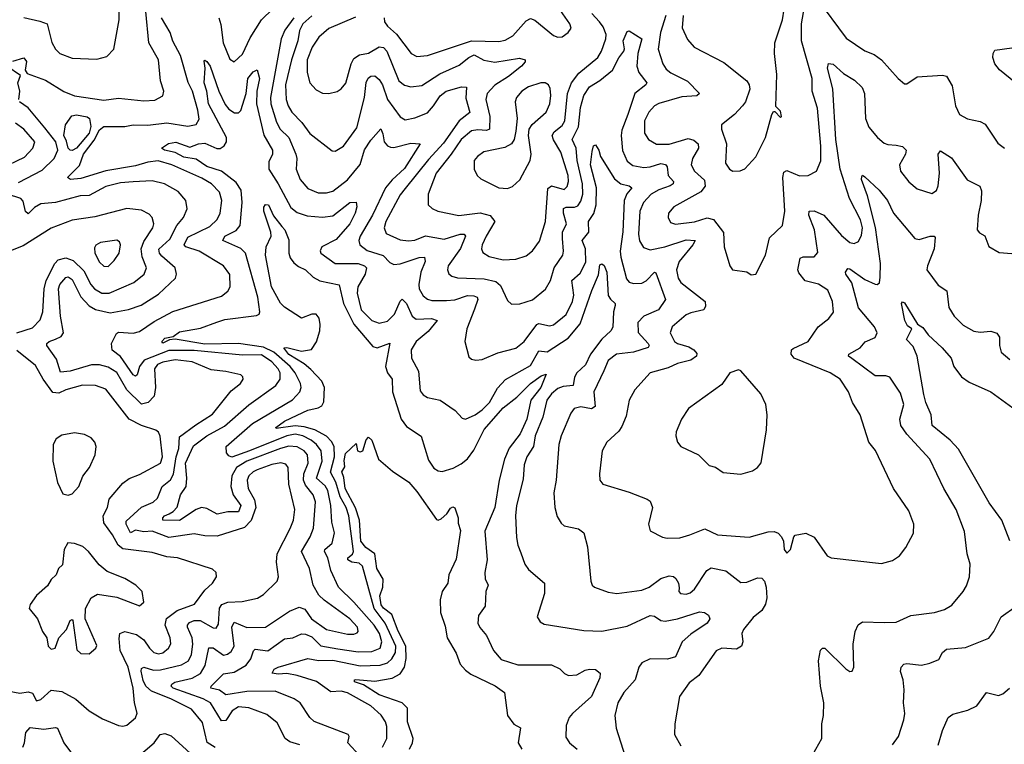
# Model space of a CAD drawing. Extents: x 1443846 to 1577407, y 839182 to 927291.
# Tile 408 of 535: x 1546045 to 1550729, y 895248 to 898695. Entities that reach past the tile are written whole.
import ezdxf

# ---------------------------------------------------------------- set-up
doc = ezdxf.new("R2010")
doc.units = 0

msp = doc.modelspace()

# ---------------------------------------------------------------- linework, layer by layer
at = {"layer": '0CON20XD'}
for points in [[(1546992.2, 898705), (1547002.2, 898672.2), (1547013.1, 898585), (1547045, 898507.5), (1547065, 898495.6), (1547105, 898532.1), (1547140.8, 898609.2), (1547195.8, 898695), (1547305, 898803.3)], [(1549118.4, 898715), (1549093.7, 898635), (1549083.1, 898555), (1549105.4, 898485), (1549120.3, 898460.3), (1549142.9, 898442.9), (1549222.4, 898402.4), (1549278.6, 898345), (1549266.9, 898333.1), (1549195, 898328.7), (1549085, 898296.2), (1549065.5, 898285), (1549037.8, 898255), (1549017.5, 898215), (1549017.1, 898155), (1549036.7, 898125), (1549075, 898104), (1549135, 898103.8), (1549225, 898130.2), (1549252.3, 898122.3), (1549273.1, 898105), (1549274.6, 898085), (1549245.9, 898035), (1549239.1, 898005), (1549254.7, 897975), (1549302.1, 897932.1), (1549305.8, 897904.2), (1549285, 897877.2), (1549156.9, 897805), (1549131.1, 897775), (1549129.4, 897755), (1549141.2, 897731.2), (1549165, 897722.3), (1549255, 897733), (1549315, 897753.2), (1549345.6, 897745.6), (1549393.2, 897683.2), (1549396.7, 897615), (1549423.8, 897523.8), (1549435.6, 897505.6), (1549505, 897496.7), (1549525, 897481.2), (1549546.7, 897485), (1549592.5, 897575), (1549612.4, 897657.6), (1549674.4, 897715.6), (1549685.4, 897784.6), (1549675.2, 897945), (1549680.1, 897969.9), (1549695, 897978.1), (1549755, 897953.2), (1549796.3, 897953.7), (1549835, 897974.2), (1549856.3, 898023.6), (1549855.8, 898094.2), (1549839.8, 898275), (1549815.2, 898355), (1549814.7, 898415), (1549763.6, 898595), (1549764.4, 898675.6), (1549785.5, 898794.5)], [(1549835, 898799.2), (1549977.1, 898607.1), (1550065, 898547.5), (1550109.4, 898530.6)], [(1546011.6, 898498.4), (1546065, 898514.6), (1546076.5, 898496.5), (1546071.2, 898455), (1546079.8, 898439.8), (1546168.1, 898408.1), (1546255, 898353.1), (1546305, 898333.8), (1546445, 898313.2), (1546515, 898321.5), (1546635, 898309.5), (1546687.4, 898312.6), (1546725, 898332.5), (1546730.4, 898355), (1546715.4, 898405), (1546704.7, 898504.7), (1546658.8, 898585), (1546645.3, 898735)], [(1546065, 898705.4), (1546141.3, 898688.7), (1546175.6, 898675), (1546196.9, 898586.9), (1546214.4, 898555), (1546235, 898534.4), (1546295, 898512.5), (1546412.4, 898507.6), (1546459.3, 898520.7), (1546492.9, 898555), (1546518.2, 898695), (1546517.8, 898755)], [(1547779.4, 898705), (1547780.6, 898685), (1547794.7, 898664.7), (1547836.9, 898626.9), (1547906.9, 898535), (1547935, 898521.1), (1547985, 898524.7), (1548194.8, 898595.2), (1548325, 898592.5), (1548355, 898598.2), (1548390.7, 898619.3), (1548455, 898690.4), (1548475, 898700.9), (1548495, 898692.7), (1548585, 898620.8), (1548605, 898612), (1548625, 898613.8), (1548655, 898633.8), (1548669.2, 898655), (1548661.9, 898675), (1548607.3, 898755)], [(1549200.6, 898715), (1549196.7, 898656.7), (1549221.3, 898601.3), (1549254.4, 898565), (1549395, 898492.5), (1549504.5, 898404.5), (1549515.7, 898385), (1549518.1, 898365), (1549498, 898305), (1549483.8, 898286.2), (1549445, 898244.3), (1549384.3, 898195), (1549384.4, 898175), (1549407.3, 898105), (1549403.4, 898013.4), (1549422.5, 897985), (1549437.5, 897975), (1549473, 897977), (1549495, 897986), (1549547.7, 898042.3), (1549592.5, 898135), (1549622.5, 898245), (1549631.7, 898258.3), (1549638.3, 898258.3), (1549665, 898230), (1549670, 898235), (1549665, 898260), (1549642.5, 898282.5), (1549646.9, 898435), (1549635.5, 898535), (1549638.2, 898585), (1549673.2, 898695), (1549682, 898745)], [(1547377.1, 895245), (1547330.3, 895260.3), (1547308.1, 895275), (1547269.9, 895349.9), (1547220.2, 895390.2), (1547135, 895421.6), (1547085, 895426.2), (1547055, 895407.2), (1547025, 895361.9), (1547005, 895359.6), (1546952.2, 895445), (1546916.9, 895465), (1546774.6, 895515), (1546765.5, 895525), (1546768.9, 895535), (1546783.1, 895543.1), (1546865, 895562.6), (1546904.8, 895585.2), (1546927.1, 895622.9), (1546945, 895706.9), (1546965, 895707.9), (1547015, 895671.6), (1547033.7, 895676.3), (1547050.3, 895689.7), (1547065.7, 895715), (1547054, 895805), (1547065, 895830), (1547125, 895803.9), (1547215, 895805.9), (1547328.1, 895881.9), (1547375, 895900.6), (1547400.6, 895890.6), (1547433.8, 895845), (1547505, 895794.2), (1547605, 895772.7), (1547635, 895772.4), (1547650.9, 895779.1), (1547655.5, 895785), (1547651.5, 895805), (1547615, 895845.8), (1547493.4, 895933.4), (1547468.3, 895958.3), (1547441.6, 896005), (1547423.6, 896085), (1547386, 896165), (1547426.8, 896235), (1547443.3, 896276.7), (1547451.8, 896401.8), (1547441.4, 896435), (1547405, 896480.8), (1547395.2, 896505), (1547396.7, 896535), (1547416.6, 896585), (1547414.8, 896625), (1547398.6, 896645), (1547365, 896664.1), (1547325, 896666.6), (1547285, 896655.9), (1547125, 896595.6), (1547075.6, 896565), (1547054.5, 896525), (1547049, 896475), (1547059.8, 896435), (1547096.1, 896385), (1547085, 896353.6), (1547035, 896353.8), (1546985, 896343.5), (1546935, 896370.6), (1546910, 896375), (1546885, 896365.6), (1546805, 896312.6), (1546725.8, 896315), (1546725.3, 896325), (1546734.2, 896335), (1546755.2, 896344.8), (1546774.9, 896355.1), (1546793.3, 896376.7), (1546809.3, 896435), (1546836.3, 896475), (1546840.4, 896515), (1546833.2, 896585), (1546871.5, 896668.5), (1546935, 896715.7), (1547018.9, 896761.1), (1547135, 896862.9), (1547263.6, 896955), (1547283.4, 896985), (1547284.3, 897015), (1547275.2, 897035), (1547245, 897068.3), (1547195, 897100.4), (1547105, 897099.5), (1546875, 897120.9), (1546755, 897120.9), (1546636.9, 897075), (1546614, 897046), (1546603.7, 897006.3), (1546595, 897000), (1546585, 897005.5), (1546525, 897093.2), (1546484, 897124), (1546481, 897155), (1546505, 897203.1), (1546515, 897209.6), (1546585, 897204.8), (1546615, 897212.6), (1546685, 897259.7), (1546773.1, 897306.9), (1547005, 897380.9), (1547035, 897404.4), (1547046, 897424), (1547043.9, 897483.9), (1547014.4, 897525), (1546898.2, 897595), (1546835.3, 897615.3), (1546827.7, 897625), (1546845, 897661.4), (1546948.6, 897711.4), (1546983.8, 897745), (1546998.2, 897775), (1547006.5, 897835), (1546994.8, 897874.8), (1546957.7, 897915), (1546911, 897941), (1546768.5, 898005), (1546703.3, 898023.3), (1546655, 898018.4), (1546595, 898000.3), (1546455, 897976.1), (1546335, 897940), (1546285.8, 897935.8), (1546271.4, 897945), (1546329, 898001), (1546348.5, 898055), (1546398.4, 898121.6), (1546425, 898172.2), (1546445, 898187.4), (1546545, 898187.2), (1546585, 898194.7), (1546653.7, 898193.7), (1546745, 898204.8), (1546845, 898188.8), (1546885, 898197.1), (1546898.1, 898221.9), (1546891.6, 898265), (1546866.7, 898355), (1546846.6, 898396.6), (1546809.5, 898525), (1546772.6, 898592.6), (1546761.4, 898635), (1546719.4, 898705)], [(1547349.6, 898705), (1547306.4, 898645), (1547288.8, 898605), (1547237.5, 898325), (1547239.3, 898295), (1547267.3, 898207.3), (1547284.6, 898174.6), (1547325.1, 898135.1), (1547358.7, 898055), (1547363.3, 898035), (1547360, 897985), (1547379.5, 897935), (1547415, 897892.5), (1547465, 897871.1), (1547505, 897871.3), (1547535, 897879.2), (1547605, 897934.1), (1547665, 898006.4), (1547685, 898075.6), (1547715, 898122.5), (1547763.7, 898176.3), (1547772.8, 898152.8), (1547778.9, 898115), (1547795, 898095.4), (1547808.8, 898088.8), (1547825, 898087.8), (1547905, 898107.8), (1547950, 898105), (1547875, 897987.6), (1547816.8, 897933.2), (1547785.6, 897895), (1547724, 897765), (1547663.9, 897665), (1547658.9, 897645), (1547663.4, 897625), (1547697.2, 897597.2), (1547774.2, 897574.2), (1547805, 897540.4), (1547825, 897530.9), (1547855, 897533.8), (1547945, 897564.8), (1547970, 897565), (1547974.1, 897545), (1547953.5, 897495), (1547943, 897435), (1547945.8, 897415), (1547965, 897381.2), (1547985, 897366), (1548005, 897360), (1548075, 897358.8), (1548115, 897363.5), (1548175, 897382.7), (1548205, 897382.4), (1548221.1, 897375), (1548223.8, 897365), (1548208.7, 897318.7), (1548171.5, 897225), (1548161.9, 897165), (1548182.2, 897092.2), (1548195, 897080.8), (1548215.7, 897075.7), (1548245, 897078.9), (1548319.3, 897110.7), (1548405, 897132.7), (1548445, 897164.6), (1548505, 897245.7), (1548515, 897250), (1548565, 897239.7), (1548585, 897243.4), (1548645, 897292.9), (1548674.2, 897355), (1548681.9, 897385), (1548670.9, 897455), (1548711.2, 897488.8), (1548737.6, 897542.4), (1548737, 897605), (1548720.3, 897645), (1548752.6, 897685), (1548751.5, 897735), (1548775.9, 897774.1), (1548786.7, 897815), (1548788.4, 897895), (1548760.5, 898005), (1548768.6, 898068.6), (1548775, 898096), (1548785, 898100), (1548800, 898075), (1548808, 898045), (1548875, 897938.7), (1548904.8, 897914.8), (1548944.6, 897904.6), (1548957.8, 897895), (1548933.2, 897866.8), (1548921.2, 897835), (1548914.2, 897685.8), (1548902.2, 897595), (1548904.8, 897565), (1548931.9, 897461.9), (1548945, 897447.5), (1548965, 897440), (1549005, 897442.2), (1549025, 897453.1), (1549065, 897494.4), (1549071.5, 897491.5), (1549117.1, 897365), (1549084.8, 897315.2), (1549014.9, 897285.1), (1548986.4, 897255), (1548987.8, 897207.8), (1549034.5, 897155), (1549038.9, 897145), (1549034.6, 897135.4), (1548965, 897114), (1548884.3, 897105), (1548845.3, 897074.7), (1548823.2, 897025), (1548777.1, 896925), (1548782.5, 896855), (1548765.7, 896844.3), (1548715, 896853.5), (1548682.9, 896845), (1548666.5, 896823.5), (1548620.8, 896715), (1548610, 896675), (1548596.5, 896505), (1548585.4, 896444.6), (1548590.9, 896375), (1548602.6, 896332.6), (1548620.2, 896300.2), (1548635, 896287.1), (1548703.2, 896273.2), (1548728.6, 896255), (1548747, 896187), (1548761.4, 896025), (1548768, 896005), (1548780, 895995), (1548845, 895972.5), (1548885, 895966.4), (1549005, 895981.8), (1549040, 895995), (1549095, 896037.1), (1549135, 896049.6), (1549155, 896046.2), (1549166.8, 896036.8), (1549179.6, 896015), (1549182.6, 895992.6), (1549180.5, 895975), (1549188.8, 895965), (1549215, 895962.2), (1549235, 895969.2), (1549255, 895986.7), (1549313.8, 896075), (1549335, 896088.2), (1549405, 896072.7), (1549475, 896017.9), (1549505, 896018.9), (1549555, 896040.5), (1549575, 896037.8), (1549588.5, 896025), (1549596.4, 895996.4), (1549598.9, 895945), (1549592.8, 895915), (1549575.5, 895885), (1549535, 895851.2), (1549488.9, 895795), (1549481.1, 895775), (1549485.4, 895735), (1549478.2, 895715), (1549455, 895701.5), (1549384.7, 895705.3), (1549357.6, 895692.4), (1549275.6, 895575), (1549229.3, 895540.7), (1549184.3, 895475), (1549161.4, 895345), (1549160.8, 895295), (1549190.9, 895240.9)], [(1547435, 898713.7), (1547392.4, 898675), (1547376, 898644), (1547367.7, 898595), (1547338.4, 898505), (1547309.5, 898385), (1547312.9, 898315), (1547322.6, 898285), (1547339.6, 898255), (1547386.6, 898206.6), (1547425, 898154.6), (1547530.9, 898070.9), (1547545, 898070), (1547585, 898094.5), (1547648.3, 898181.7), (1547685.2, 898324.8), (1547693.8, 898396.2), (1547702.5, 898417.5), (1547715, 898427.3), (1547735, 898428.5), (1547755, 898410.9), (1547770.5, 898385), (1547794.3, 898315), (1547855, 898233.3), (1547879.5, 898219.5), (1547925, 898227.8), (1547985, 898252.7), (1548014.2, 898285), (1548045, 898332.9), (1548074.4, 898355), (1548146.4, 898376.4), (1548170, 898375), (1548167.5, 898322.5), (1548186.1, 898253.9), (1548136.2, 898213.8), (1548061.5, 898108.5), (1547989, 898031), (1547878.2, 897891.8), (1547855, 897861.8), (1547786.1, 897735), (1547778.4, 897705), (1547788.1, 897678.1), (1547855, 897648.9), (1547895, 897642.8), (1547925, 897647.2), (1547975, 897666.4), (1548065, 897652), (1548140, 897675), (1548159.2, 897675), (1548165.4, 897665), (1548142.4, 897607.6), (1548083.8, 897525), (1548080.9, 897505), (1548086.2, 897486.2), (1548100, 897475), (1548128.1, 897468.1), (1548255, 897463), (1548310.3, 897450.3), (1548331.6, 897431.6), (1548365, 897358.8), (1548385, 897342.5), (1548425, 897344.4), (1548485, 897363.3), (1548546, 897414), (1548570.8, 897455), (1548587.4, 897515), (1548628.5, 897575), (1548632.7, 897595), (1548627.4, 897655)], [(1547642.6, 898707.4), (1547516.2, 898653.8), (1547468.2, 898611.8), (1547435.7, 898565), (1547412.4, 898505), (1547412.5, 898445), (1547424.6, 898394.6), (1547455, 898362), (1547485, 898346), (1547515, 898344), (1547555, 898354.2), (1547575, 898365.8), (1547596.1, 898393.9), (1547621.2, 898485), (1547635, 898511.2), (1547661.6, 898528.4), (1547705, 898535.8), (1547755, 898566.2), (1547775, 898563.2), (1547791.5, 898545), (1547848.2, 898405), (1547875, 898383.8), (1547905, 898375.4), (1547957.7, 898382.3), (1548042.9, 898437.1), (1548135, 898479.5), (1548181.8, 898515), (1548207.7, 898527.7), (1548252.6, 898502.6), (1548305, 898493.4), (1548422.7, 898512.7), (1548449.4, 898505), (1548449.5, 898495), (1548432.9, 898475), (1548371.1, 898425), (1548306, 898384), (1548268.3, 898345), (1548262.7, 898315), (1548281.1, 898235), (1548279.3, 898175), (1548265, 898168.7), (1548225, 898172.2), (1548195, 898166.6), (1548145, 898125.7), (1548098, 898055), (1548026.5, 897965), (1547987.9, 897865), (1547988.6, 897815), (1548007, 897797), (1548034, 897784), (1548134.2, 897764.2), (1548235, 897776.7), (1548283.4, 897763.4), (1548304.7, 897735), (1548264.5, 897665.5), (1548245.3, 897625), (1548242.5, 897605), (1548248.2, 897588.2), (1548278.9, 897568.9), (1548345, 897553.3), (1548405, 897556.1), (1548455, 897572.7), (1548485, 897595.5), (1548517.9, 897642.1), (1548546, 897735), (1548557.6, 897892.4), (1548575, 897904.3), (1548635, 897888.2), (1548648.7, 897901.3), (1548656.5, 897925), (1548654.4, 897955), (1548620, 898065), (1548584.3, 898124.3), (1548578.7, 898145), (1548588, 898162), (1548625, 898191.8), (1548638.1, 898215), (1548650.7, 898345), (1548670.8, 898395), (1548705, 898440.6), (1548794.8, 898515.2), (1548812.9, 898545), (1548833.4, 898605), (1548834.3, 898625), (1548821.3, 898661.3), (1548804, 898686), (1548767.1, 898725)], [(1548627.4, 897655), (1548627.1, 897685), (1548646.9, 897725), (1548631.7, 897775), (1548632.8, 897797.2), (1548645, 897803.1), (1548685, 897803.1), (1548699.7, 897810.3), (1548715, 897832.5), (1548723.8, 897865), (1548722.2, 897915), (1548697, 898025), (1548692.8, 898085), (1548673.8, 898125), (1548703.1, 898185), (1548713, 898277), (1548728.3, 898335), (1548755, 898376), (1548805, 898405.9), (1548865.3, 898455), (1548895, 898513.5), (1548919.2, 898545), (1548923, 898557), (1548916.1, 898595), (1548935, 898639.2), (1548945, 898642), (1549004.4, 898604.4), (1548985.9, 898535), (1548981.5, 898475), (1548990.9, 898445), (1549027.8, 898395), (1549024.4, 898385), (1548970.7, 898345), (1548937.8, 898245), (1548910.3, 898169.7), (1548907, 898145), (1548912.5, 898072.5), (1548935, 898022.7), (1548962.5, 898002.5), (1549015, 897993), (1549045, 897995.2), (1549095, 898011), (1549117.1, 898007.1), (1549125.9, 897995.9), (1549130.8, 897955), (1549155.5, 897925), (1549153.8, 897915), (1549139.5, 897905), (1549085, 897886.5), (1549048.7, 897865), (1549012.6, 897825), (1548994.8, 897785), (1548989, 897675), (1548993.2, 897643.2), (1549012, 897612), (1549045, 897600.3), (1549114.4, 897615), (1549215, 897648.5), (1549257.8, 897645), (1549248, 897625), (1549182.2, 897545), (1549169.7, 897505), (1549177.3, 897465), (1549189.6, 897445), (1549305.5, 897355), (1549308.1, 897331.9), (1549300, 897315), (1549238.6, 897301.4), (1549215, 897291.8), (1549148.5, 897235), (1549139.1, 897205), (1549160.8, 897165), (1549175, 897154.3), (1549228.5, 897138.5), (1549252.5, 897125), (1549266.9, 897106.9), (1549265.5, 897095), (1549238.6, 897075), (1549175, 897060), (1549130.8, 897039.1), (1549044.7, 897015.3), (1548971.9, 896935), (1548944.5, 896885), (1548930.2, 896809.8), (1548910.2, 896759.8), (1548895, 896738.1), (1548837.5, 896685), (1548815.7, 896645), (1548802.9, 896535), (1548804.2, 896505), (1548818.8, 896485), (1548945, 896447.3), (1549030, 896415), (1549044.4, 896404.4), (1549055.7, 896375), (1549035.8, 896295), (1549045, 896264), (1549103.2, 896233.2), (1549125, 896228.6), (1549185, 896230), (1549233.8, 896245), (1549305, 896272.9), (1549365, 896244.5), (1549515, 896233.1), (1549605, 896258.6), (1549635, 896260.8), (1549653, 896253), (1549670, 896235), (1549678.8, 896215), (1549682.5, 896175), (1549695, 896157.5), (1549712, 896175), (1549727.5, 896235), (1549735, 896242.5), (1549785, 896252.5), (1549825, 896233.3), (1549886.7, 896145), (1549905, 896136), (1550145, 896108.6), (1550197.8, 896122.2), (1550231.2, 896145), (1550261.2, 896185), (1550297, 896253), (1550298.1, 896295), (1550275, 896358.8), (1550202.5, 896465), (1550116, 896646), (1550084.5, 896685), (1550044, 896815), (1550007.5, 896875), (1549988.1, 896925), (1549948.1, 896985), (1549900.8, 897015), (1549729.2, 897085), (1549715.6, 897105), (1549717.1, 897125), (1549725, 897131.1), (1549795.8, 897165), (1549842.9, 897235), (1549895, 897274.2), (1549916.2, 897303.8), (1549912.2, 897355), (1549889, 897409), (1549845, 897437.1), (1549782.6, 897452.6), (1549751.2, 897491.2), (1549747.5, 897505), (1549758.3, 897561.7), (1549772.9, 897567.1), (1549825, 897566.7), (1549842.1, 897587.9), (1549825.8, 897695), (1549799.2, 897765), (1549800.8, 897785), (1549825, 897786.2), (1549870, 897765), (1549955, 897668), (1549995, 897634.7), (1550015, 897630.8), (1550035, 897640.6), (1550049.6, 897670.4), (1550055.2, 897704.8), (1550045, 897742.7), (1549992.1, 897845), (1549947.6, 897985), (1549927, 898125), (1549914.1, 898365.9), (1549888.2, 898465), (1549893.6, 898486.4), (1549915, 898484.6), (1549965, 898439.5), (1550017.3, 898407.3), (1550052.9, 898372.9), (1550063.8, 898345), (1550069.4, 898225), (1550084.8, 898184.8), (1550126.7, 898135), (1550158.2, 898108.2), (1550175, 898101.1), (1550215, 898098), (1550245, 898092.5), (1550261.9, 898075), (1550258.5, 898055), (1550230.9, 898005), (1550235.6, 897975), (1550275, 897924.3), (1550315, 897890), (1550385, 897869.2), (1550406.8, 897883.2), (1550414.7, 897905.3), (1550420.8, 897965), (1550414.5, 898055.5), (1550425, 898072), (1550477.6, 898037.6), (1550553, 897933), (1550613.3, 897903.3), (1550620.8, 897880.8), (1550619.7, 897835), (1550605.5, 897765), (1550600.6, 897695), (1550610.9, 897680.9), (1550637.2, 897667.2), (1550656.4, 897616.4), (1550705, 897588.1), (1550765, 897583.3)], [(1550825, 898359.5), (1550706.2, 898456.2), (1550684.8, 898484.8), (1550675.3, 898515.3), (1550676.2, 898535), (1550685, 898550), (1550765, 898561.2)], [(1546983, 897257), (1547021.1, 897268.9), (1547171.1, 897288.9), (1547184.2, 897295), (1547187.8, 897305), (1547177.4, 897375), (1547118.8, 897585), (1547096.9, 897606.9), (1547011.4, 897645), (1547020.5, 897665), (1547075, 897691.9), (1547093.7, 897716.3), (1547102.8, 897825), (1547098.3, 897885), (1547075, 897921.6), (1547005, 897974.8), (1546935, 897997.3), (1546885, 898031.2), (1546825, 898041.1), (1546785, 898063.5), (1546733.8, 898075), (1546719.2, 898085), (1546753.4, 898106.6), (1546787.1, 898112.9), (1546855, 898089.4), (1546895.6, 898105), (1546925, 898107.4), (1546982.2, 898082.2), (1546997.8, 898082.2), (1547017.8, 898095), (1547028.4, 898115), (1547027.9, 898135), (1546943.3, 898295), (1546935.5, 898355), (1546921.9, 898395), (1546926.9, 898465), (1546922.3, 898497.7), (1546925, 898502.5), (1546935, 898495.8), (1546951.1, 898475), (1546992.7, 898355), (1547022.5, 898292.5), (1547039.8, 898269.8), (1547066.9, 898253.1), (1547085, 898252.9), (1547096.6, 898263.4), (1547121.6, 898345), (1547129.7, 898415), (1547155, 898447.5), (1547175, 898456.7), (1547185.3, 898415.3), (1547172.5, 898355), (1547170.7, 898295), (1547206.4, 898146.4), (1547247.2, 898075), (1547246.8, 898055), (1547230.4, 898019.6), (1547230.4, 897985), (1547274.3, 897915), (1547335, 897802.3), (1547365, 897778.4), (1547412.5, 897762.5), (1547485, 897755.7), (1547535, 897762.3), (1547615, 897825.5), (1547645, 897828), (1547648.5, 897805), (1547640.7, 897775), (1547616.2, 897725), (1547550, 897649.9), (1547481.5, 897615), (1547473.9, 897596.1), (1547477.5, 897585), (1547545, 897535.4), (1547655, 897535.2), (1547684.5, 897525), (1547694.6, 897515), (1547688, 897485), (1547654.3, 897425), (1547651, 897395), (1547669.7, 897315), (1547720, 897265), (1547755, 897251.2), (1547795, 897261.8), (1547828.3, 897295), (1547855, 897355.8), (1547865, 897365.6), (1547885, 897345.5), (1547911.8, 897285), (1547931.2, 897271.2), (1548004.3, 897274.3), (1548031.1, 897265), (1547987.4, 897212.6), (1547930.4, 897165), (1547907.7, 897125), (1547909.6, 897085), (1547942.6, 897022.6), (1547950.3, 896930.3), (1547965, 896911.1), (1547985, 896898.5), (1548045.3, 896885.3), (1548116.6, 896836.6), (1548149.7, 896799.7), (1548165, 896794.2), (1548212, 896815), (1548245, 896838.9), (1548279.6, 896875), (1548318, 896942), (1548356.4, 896983.6), (1548475, 897051), (1548515, 897119.6), (1548555, 897115.8), (1548655, 897180.6), (1548710.9, 897249.1), (1548767.2, 897407.2), (1548797.8, 897482.2), (1548805, 897528.8), (1548815, 897534.3), (1548825, 897525.7), (1548837.6, 897495), (1548845, 897384), (1548855, 897365.5), (1548877.1, 897345), (1548878.6, 897335), (1548870, 897305), (1548866.6, 897233.4), (1548857.5, 897215), (1548815, 897175.3), (1548759.8, 897105), (1548736, 897054), (1548694.8, 897015), (1548684.3, 896995), (1548677.5, 896955), (1548629.9, 896950.1), (1548605, 896941), (1548575, 896915.9), (1548552.5, 896885), (1548533.5, 896805), (1548496.7, 896715), (1548488.9, 896665), (1548457.3, 896615), (1548445, 896578), (1548440.5, 896509.5), (1548408.5, 896385), (1548403.8, 896335), (1548408.5, 896231.5), (1548414.5, 896195), (1548429.1, 896159.1), (1548448.5, 896105), (1548465, 896079.2), (1548541.4, 896015), (1548541.1, 895965), (1548507.5, 895855), (1548520.3, 895830.3), (1548539.7, 895819.7), (1548729.4, 895789.4), (1548815, 895786.9), (1548935, 895810.3), (1549045, 895860.4), (1549065, 895857.3), (1549095, 895837.3), (1549115, 895834), (1549174.3, 895845.7), (1549278.7, 895878.7), (1549302.5, 895875), (1549322, 895862), (1549328, 895845), (1549316, 895825), (1549238, 895772), (1549196, 895735), (1549164.4, 895665), (1549127, 895653), (1549045, 895654.2), (1549005, 895635.4), (1548990, 895615), (1548972.5, 895555), (1548918.9, 895495), (1548890.6, 895445), (1548876.9, 895385), (1548883.3, 895325), (1548945.3, 895125)], [(1550109.4, 898530.6), (1550144.8, 898504.8), (1550223.8, 898415), (1550255, 898390), (1550265, 898390), (1550315, 898422.9), (1550435, 898431.9), (1550455, 898426), (1550481.3, 898381.3), (1550496.9, 898285), (1550516, 898245), (1550553.6, 898223.6), (1550615, 898210.6), (1550638.9, 898198.9), (1550697.9, 898107.9), (1550730, 898085)], [(1546040.7, 898315), (1546045.2, 898355), (1546035.7, 898395), (1546049.2, 898429.2), (1545983.3, 898475)], [(1548365, 897893.1), (1548388.7, 897901.3), (1548425, 897934), (1548474.2, 898025), (1548478, 898055), (1548465.7, 898145), (1548469.2, 898175), (1548483.7, 898196.3), (1548549.6, 898255), (1548567.5, 898295), (1548572.4, 898335), (1548568.5, 898368.5), (1548561.4, 898385), (1548545, 898394.4), (1548524.4, 898394.4), (1548465, 898376), (1548433.6, 898355), (1548407.8, 898325), (1548402.5, 898305), (1548411.4, 898225), (1548406, 898165), (1548398, 898125), (1548384, 898105), (1548353.2, 898086.8), (1548252.6, 898067.4), (1548222.5, 898045), (1548207.1, 898025), (1548207.5, 897985), (1548222, 897955), (1548238.7, 897938.7), (1548325, 897895.6), (1548365, 897893.1)], [(1546039, 897921), (1546151.2, 897978.8), (1546208.6, 898035), (1546226.9, 898075), (1546216.5, 898115), (1546165, 898181.3), (1546085, 898276.7), (1546044.6, 898305)], [(1546295, 898072.6), (1546285, 898074.2), (1546275.7, 898085), (1546268.1, 898118.1), (1546254.2, 898145), (1546263.3, 898195), (1546292.1, 898237.9), (1546315, 898243.1), (1546365, 898233.7), (1546377.2, 898225), (1546383.3, 898186.8), (1546375.2, 898155), (1546314.7, 898085), (1546295, 898072.6)], [(1545955, 897987.9), (1546068, 898042), (1546107.5, 898085), (1546116.9, 898115), (1546065, 898175.4), (1546025, 898203.6)], [(1549804.4, 895175), (1549860.4, 895275), (1549860.5, 895345), (1549869.1, 895385), (1549871.1, 895445), (1549854.2, 895525), (1549845.5, 895644.5), (1549855, 895696.7), (1549865, 895706.2), (1549875, 895705.8), (1549975, 895608), (1549995, 895594), (1550005, 895596.7), (1550014, 895615), (1550010, 895725), (1550020, 895785), (1550033.2, 895816.8), (1550055, 895831.5), (1550157.9, 895827.9), (1550215, 895829.4), (1550285, 895861.4), (1550397.5, 895875), (1550445, 895889.2), (1550479.8, 895910.2), (1550534.2, 895975), (1550548.7, 896001.3), (1550564.4, 896045), (1550566.7, 896105), (1550553.3, 896155), (1550540.2, 896260.2), (1550500.9, 896365), (1550440.9, 896465), (1550374.5, 896605), (1550265, 896724.4), (1550236.5, 896765), (1550231.5, 896795), (1550251.3, 896865), (1550235, 896919.4), (1550185, 896994.5), (1550165, 897000.7), (1550115, 897001.3), (1550003.3, 897083.2), (1549988.6, 897095), (1549990, 897105), (1550043.3, 897135), (1550067.2, 897162.8), (1550115, 897183.3), (1550123.8, 897205), (1550111.5, 897235), (1550036.3, 897325), (1550003.8, 897443.8), (1549974.6, 897484.6), (1549974.5, 897495), (1549985, 897511.4), (1549995, 897510.4), (1550065, 897460), (1550115, 897436.8), (1550125, 897435.5), (1550135, 897444.2), (1550139.1, 897470.9), (1550139.7, 897535), (1550117, 897707), (1550077.9, 897857.9), (1550049.3, 897935), (1550050.8, 897949.2), (1550055, 897956.2), (1550065, 897948.6), (1550134.6, 897884.6), (1550173.1, 897835), (1550201.5, 897775), (1550303.8, 897653.8), (1550325, 897650), (1550375.9, 897665.9), (1550395, 897666), (1550400, 897660), (1550396.2, 897605), (1550363.8, 897525), (1550361.1, 897505), (1550415, 897432.9), (1550455.3, 897405.3), (1550465.5, 897325.5), (1550490.8, 897285), (1550532.8, 897242.8), (1550585, 897212.9), (1550615, 897209.4), (1550665, 897214.4), (1550693.4, 897203.4), (1550705.8, 897185), (1550706, 897145), (1550715, 897113.3), (1550755, 897078.8)], [(1546975, 895233.1), (1546936.5, 895256.5), (1546915, 895351.4), (1546862.1, 895415), (1546763.2, 895465), (1546671.4, 895501.4), (1546645.5, 895525), (1546632.1, 895552.1), (1546623.2, 895596.8), (1546625, 895608.6), (1546635, 895614.6), (1546681.3, 895601.4), (1546715, 895602), (1546815, 895626), (1546847.1, 895645), (1546862, 895675), (1546868.1, 895725), (1546864.8, 895755), (1546842.8, 895805), (1546842.5, 895815), (1546852, 895828), (1546875, 895837.4), (1546902.9, 895837.1), (1546965, 895801.8), (1546979.7, 895800.2), (1546991, 895819), (1546994.8, 895895.2), (1547006.1, 895913.9), (1547035, 895923.7), (1547102.7, 895927.3), (1547176, 895944), (1547205, 895961.1), (1547269.2, 896025), (1547275.8, 896045), (1547267.3, 896115), (1547269.4, 896155), (1547331.3, 896275), (1547346.7, 896315), (1547354, 896365), (1547326, 896485), (1547322, 896565), (1547311.3, 896581.3), (1547287.2, 896587.3), (1547245, 896579.4), (1547175, 896554.4), (1547155, 896544.7), (1547134.7, 896525), (1547127.6, 896505), (1547131.1, 896465), (1547161.8, 896411.8), (1547168.1, 896375), (1547146.5, 896313.5), (1547115, 896279.5), (1546985, 896238.9), (1546925, 896240), (1546875, 896249.1), (1546755, 896231.5), (1546675, 896262.2), (1546635, 896258.5), (1546595, 896266.7), (1546572, 896255), (1546550.6, 896295), (1546551, 896309), (1546625, 896376.7), (1546679.7, 896400.2), (1546701.1, 896418.9), (1546722.5, 896475), (1546762.9, 896507.1), (1546776.9, 896533.1), (1546789.1, 896615), (1546801.3, 896655), (1546805, 896710.8), (1546882.4, 896767.6), (1546961.9, 896818.1), (1547050.8, 896929.1), (1547095.7, 896965), (1547108.1, 896985), (1547106.4, 896996.4), (1547096.2, 897006.2), (1547025, 897022.1), (1546955, 897029.6), (1546865, 897068.4), (1546785, 897076.7), (1546725, 897066.3), (1546700.3, 897055), (1546685.8, 897035), (1546690.3, 896945), (1546684.7, 896905), (1546655.6, 896874.4), (1546625, 896866.2), (1546554.8, 896935), (1546507, 897017), (1546465, 897042.7), (1546425, 897053.8), (1546386.1, 897053.9), (1546285, 897022.8), (1546239.2, 897019.2), (1546220, 897080), (1546173.8, 897145), (1546174.5, 897155), (1546185, 897163.8), (1546215, 897175.7), (1546242.1, 897187.9), (1546253.1, 897205), (1546238.6, 897285), (1546230, 897415), (1546235, 897435.3), (1546265, 897469.4), (1546275, 897472.9), (1546295, 897460), (1546335, 897376.7), (1546375, 897333.4), (1546405, 897316), (1546475, 897300.2), (1546562.8, 897317.2), (1546622.7, 897337.3), (1546705, 897390), (1546785.6, 897465), (1546791.1, 897485), (1546784.4, 897515), (1546720.6, 897570.6), (1546709.7, 897585), (1546706.7, 897603.2), (1546758.7, 897651.3), (1546793, 897717), (1546824.6, 897755), (1546840.9, 897795), (1546835.6, 897835), (1546798.8, 897878.8), (1546734, 897915), (1546675, 897929.2), (1546585.3, 897924.8), (1546525, 897919), (1546455, 897902.3), (1546375, 897858.4), (1546333.2, 897856.8), (1546215, 897825.7), (1546145, 897818.8), (1546115, 897802.1), (1546085, 897771.9), (1546072.3, 897782.3), (1546061.5, 897831.5), (1546050, 897845), (1545986.9, 897865)], [(1546031.4, 897205), (1546105, 897229.6), (1546142.2, 897267.8), (1546154.7, 897305), (1546161.5, 897415), (1546171.3, 897455), (1546211.7, 897535), (1546227, 897553), (1546265, 897562.1), (1546299.6, 897549.6), (1546350.2, 897500.2), (1546383.5, 897435), (1546400.9, 897415), (1546435, 897393.8), (1546471.2, 897395), (1546587.8, 897445), (1546637.7, 897485), (1546647.8, 897515), (1546627.9, 897567.9), (1546622, 897605), (1546635, 897640.3), (1546678.4, 897705), (1546682.5, 897725), (1546674.7, 897754.7), (1546660.7, 897770.7), (1546625, 897790), (1546555, 897796.9), (1546401.7, 897758.3), (1546295, 897742.5), (1546195, 897703.5), (1546061.1, 897618.9), (1545985, 897589.8)], [(1547771.2, 895235), (1547791.5, 895275), (1547792.2, 895332.2), (1547785.2, 895355.2), (1547765, 895386.7), (1547715, 895431.1), (1547605, 895492.8), (1547575, 895500.9), (1547525, 895498.5), (1547457.4, 895547.4), (1547365.4, 895575.4), (1547315, 895585.8), (1547275, 895582.3), (1547246.7, 895586.7), (1547255.6, 895605), (1547274.3, 895615), (1547415, 895656.6), (1547466.2, 895646.2), (1547535, 895649), (1547665, 895621.6), (1547760, 895625), (1547793.9, 895636.1), (1547816, 895654), (1547833.1, 895685), (1547834.9, 895715), (1547783.7, 895823.7), (1547731.8, 895895), (1547675.2, 896095.2), (1547659.8, 896109.8), (1547624.2, 896114.1), (1547605.9, 896125), (1547605.9, 896135), (1547628, 896152), (1547632.5, 896165), (1547610.7, 896335), (1547598.6, 896375), (1547570.1, 896425), (1547549.6, 896495), (1547523.1, 896543.1), (1547542.2, 896615), (1547540.6, 896665), (1547528.4, 896688.4), (1547504, 896714), (1547449.5, 896745), (1547398.7, 896758.7), (1547355, 896762.7), (1547265, 896750), (1547264, 896755), (1547304.6, 896785), (1547364.4, 896814.4), (1547415, 896838.1), (1547465, 896848.2), (1547481.9, 896858.1), (1547491.9, 896878.1), (1547494.7, 896945), (1547482.7, 896975), (1547430.6, 897030.6), (1547398.1, 897058.1), (1547325, 897103.4), (1547301.8, 897135), (1547315, 897136.7), (1547385, 897118.5), (1547433.7, 897126.3), (1547456.9, 897163.1), (1547472.4, 897215), (1547474.7, 897245), (1547469.1, 897275), (1547454.7, 897294.7), (1547435, 897294.7), (1547385, 897275.2), (1547305, 897327.6), (1547285, 897347.6), (1547242.6, 897425), (1547214.6, 897575.4), (1547217.1, 897615), (1547240.8, 897665), (1547240, 897685), (1547206.9, 897785), (1547206.8, 897803.2), (1547215, 897816.2), (1547228, 897815), (1547252.1, 897762.1), (1547291.5, 897711.5), (1547305.5, 897695), (1547325, 897647.5), (1547324.5, 897585), (1547331.8, 897561.8), (1547348.8, 897538.8), (1547370.7, 897520.7), (1547405, 897506.2), (1547440.8, 897470.8), (1547472.7, 897452.7), (1547565, 897433.3), (1547586.1, 897345), (1547635, 897247), (1547725, 897140), (1547745, 897134.7), (1547806.5, 897156.5), (1547785.3, 897045), (1547794.8, 897014.8), (1547816.7, 896985), (1547819.2, 896925), (1547860.3, 896795), (1547885, 896759.6), (1547954.7, 896714.7), (1547990.4, 896600.4), (1548015, 896561.5), (1548035, 896549.2), (1548055, 896546.2), (1548107.4, 896562.6), (1548145, 896581.8), (1548175, 896606), (1548205, 896646.8), (1548254.7, 896745.3), (1548345, 896848.9), (1548409.9, 896900.1), (1548475.7, 896965), (1548525, 897001.8), (1548549.7, 897009.7), (1548523.8, 896945), (1548476.9, 896885), (1548457.1, 896795), (1548425.7, 896725), (1548373.3, 896656.7), (1548351.2, 896605), (1548326.2, 896505), (1548305.2, 896374.8), (1548258.5, 896261.5), (1548268.9, 896125), (1548258.5, 896065), (1548260, 896035), (1548273.1, 896005), (1548262.9, 895975), (1548260, 895905), (1548228.3, 895861.7), (1548224.3, 895825), (1548233.7, 895803.7), (1548266.4, 895766.4), (1548299.5, 895695), (1548335, 895652.2), (1548415, 895626.5), (1548575, 895625.6), (1548615, 895607.1), (1548636.2, 895585), (1548655.6, 895575.6), (1548695, 895578.1), (1548735, 895601.4), (1548756.1, 895606.1), (1548785, 895603.8), (1548806.8, 895586.8), (1548805.4, 895565), (1548765, 895475.6), (1548674.5, 895395), (1548659.5, 895375), (1548645, 895337.5), (1548642.4, 895282.4), (1548660.8, 895255), (1548696.9, 895225)], [(1546465, 897521.1), (1546495, 897549.2), (1546518.5, 897585), (1546524.4, 897625), (1546518.9, 897638.9), (1546506.9, 897646.9), (1546428.8, 897635), (1546407.7, 897622.3), (1546400.4, 897609.6), (1546402.9, 897585), (1546425, 897541.9), (1546445, 897522.7), (1546465, 897521.1)], [(1550756, 896216), (1550716.8, 896315), (1550657.1, 896397.1), (1550511.5, 896651.5), (1550471.5, 896695), (1550386.7, 896765), (1550380.8, 896815), (1550355.3, 896875), (1550347, 896913), (1550314.6, 897095), (1550295, 897141.2), (1550264.5, 897174.5), (1550290, 897225), (1550268.3, 897238.3), (1550256, 897265), (1550240, 897345), (1550245, 897353.8), (1550255, 897348), (1550316.6, 897246.6), (1550341.7, 897231.7), (1550366.3, 897196.3), (1550434, 897135), (1550476.4, 897085), (1550488.8, 897045), (1550525.7, 896995.7), (1550561.8, 896971.8), (1550664.4, 896925), (1550769.5, 896849.5)], [(1547661.3, 895195), (1547605.7, 895255), (1547612, 895285), (1547608, 895295), (1547445, 895356.4), (1547424.5, 895375), (1547378.5, 895445), (1547351.4, 895465), (1547260.9, 895500.9), (1547125, 895498.8), (1547025, 895484.3), (1546995, 895505.2), (1546954.5, 895515), (1546956.2, 895525), (1547015, 895582.7), (1547065, 895591.8), (1547122, 895625), (1547144.2, 895655), (1547157.1, 895692.9), (1547165, 895700.4), (1547225, 895693.4), (1547305, 895750.6), (1547345, 895754.7), (1547385, 895773.4), (1547405, 895772.4), (1547435, 895759.8), (1547477.1, 895717.1), (1547557.6, 895702.4), (1547655, 895687.4), (1547719.8, 895690.2), (1547760, 895705), (1547767.6, 895735), (1547756.4, 895775), (1547730.5, 895815), (1547635.1, 895925.1), (1547561.3, 895995), (1547524.7, 896075), (1547511.1, 896135), (1547494.7, 896165), (1547496.9, 896175), (1547531.1, 896205), (1547542.5, 896255), (1547529.2, 896305), (1547525.6, 896384.4), (1547510.3, 896455), (1547497.4, 896477.4), (1547457.5, 896515), (1547483.1, 896595), (1547478.3, 896645), (1547456.7, 896675), (1547431.7, 896695), (1547391.8, 896715), (1547355, 896723.1), (1547315, 896716), (1547137.8, 896645), (1547054.4, 896614.4), (1547040.1, 896620.1), (1547028, 896635), (1547027.7, 896665), (1547152.5, 896775), (1547343, 896887), (1547377.5, 896925), (1547383.2, 896945), (1547380.5, 896965), (1547355.8, 897015), (1547330.8, 897045), (1547253.1, 897113.1), (1547205, 897138.3), (1547085.4, 897155.4), (1546925, 897152.2), (1546785, 897174.8), (1546757.8, 897172.2), (1546725, 897157.1), (1546720.4, 897165), (1546735, 897180), (1546775, 897188.1), (1546805, 897210.4), (1546905, 897228.4), (1546983, 897257)], [(1546105, 895491.4), (1546125, 895454.4), (1546145, 895461.8), (1546195, 895505.2), (1546245, 895500), (1546312.2, 895462.2), (1546375, 895408), (1546438.7, 895368.7), (1546515, 895338), (1546535, 895334), (1546555, 895340), (1546595, 895373.8), (1546604.2, 895395.8), (1546590.5, 895445), (1546584.7, 895515.3), (1546561.6, 895615), (1546522.2, 895695), (1546517.8, 895752.2), (1546521.8, 895775), (1546545, 895785.3), (1546601, 895771), (1546635.5, 895745.5), (1546662.1, 895705), (1546682.9, 895685), (1546705, 895678.6), (1546725.9, 895684.1), (1546752.9, 895705), (1546764, 895726), (1546760.6, 895755), (1546737.6, 895815), (1546743.8, 895846.2), (1546793.8, 895885), (1546876.9, 895915), (1546925, 895980.9), (1546962.2, 896015), (1546980.8, 896045), (1546980, 896065), (1546961.7, 896081.7), (1546795, 896134.6), (1546745, 896140.3), (1546675, 896160.3), (1546535, 896178.7), (1546513.4, 896195), (1546486.8, 896245), (1546445, 896302.3), (1546441.6, 896335), (1546462.3, 896375), (1546471.1, 896415), (1546535, 896490), (1546565, 896512.7), (1546615, 896531.5), (1546715.4, 896585), (1546723.5, 896615), (1546713.5, 896713.5), (1546705, 896733.8), (1546693.2, 896743.2), (1546625, 896764.5), (1546565, 896795.5), (1546455, 896937.3), (1546405, 896955.3), (1546343.8, 896956.2), (1546265, 896934.7), (1546231.2, 896918.8), (1546202, 896922), (1546156.3, 896985), (1546119.9, 897049.9), (1546031.2, 897121.2)], [(1549475, 896534), (1549531.2, 896548.8), (1549555.7, 896564.3), (1549573.1, 896586.9), (1549598.2, 896745), (1549601.5, 896815), (1549594.5, 896864.5), (1549571.4, 896915), (1549476.2, 897025), (1549465, 897030), (1549423.3, 897015), (1549385, 896960), (1549226.2, 896845), (1549193.8, 896795), (1549168.8, 896735), (1549166.2, 896715), (1549173.8, 896685), (1549190, 896665), (1549274, 896625), (1549324.5, 896574.5), (1549355, 896566), (1549391.7, 896541.7), (1549475, 896534)], [(1546275, 896433.8), (1546295, 896440), (1546326.5, 896475), (1546345, 896523.8), (1546377.1, 896565), (1546404.2, 896625), (1546408, 896665), (1546402, 896685), (1546385, 896706), (1546352.7, 896722.7), (1546305, 896729.2), (1546245, 896718.8), (1546218.8, 896701.2), (1546204, 896675), (1546203.1, 896595), (1546224.3, 896494.3), (1546250.5, 896440.5), (1546275, 896433.8)], [(1547899.5, 895225), (1547913.9, 895255), (1547916.2, 895275), (1547890.4, 895355), (1547889.6, 895419.6), (1547865.1, 895445.1), (1547755, 895483.6), (1547681.1, 895531.1), (1547638, 895545), (1547637.5, 895555), (1547644.3, 895555.7), (1547735, 895548.5), (1547817.2, 895562.8), (1547855, 895584), (1547875, 895614.5), (1547884, 895656), (1547881.2, 895715), (1547845, 895786.8), (1547815, 895865.2), (1547775, 895896.6), (1547765, 895911.8), (1547757.7, 895955), (1547772, 895995), (1547773.9, 896033.9), (1547744.4, 896085), (1547735.1, 896155.1), (1547692.3, 896185), (1547667.4, 896215), (1547661.7, 896315), (1547642.7, 896372.7), (1547593.2, 896465), (1547587.2, 896517.2), (1547577.3, 896545), (1547592, 896568), (1547588.5, 896598.5), (1547595, 896631.3), (1547645, 896680), (1547652.5, 896645), (1547665, 896640), (1547677.5, 896645), (1547693.3, 896696.7), (1547705, 896710), (1547720, 896695), (1547752.5, 896605), (1547817.7, 896547.7), (1547895.7, 896495.7), (1547935, 896450.8), (1548027.8, 896317.8), (1548035, 896314.4), (1548049.3, 896320.7), (1548076.7, 896345), (1548095, 896372), (1548105, 896378), (1548115, 896372.5), (1548131.2, 896325), (1548130.7, 896300.7), (1548142, 896265), (1548121.3, 896128.7), (1548086.5, 896055), (1548081.8, 896015), (1548055.3, 895975), (1548044.6, 895935.4), (1548046.5, 895875), (1548069.5, 895809.5), (1548078.9, 895755), (1548121.1, 895681.1), (1548140, 895630), (1548165, 895601.2), (1548191.7, 895581.7), (1548306.9, 895526.9), (1548351.2, 895495), (1548365.6, 895385), (1548395, 895343.3), (1548427.1, 895327.1), (1548416.7, 895255), (1548433.1, 895225)], [(1546375, 895678.8), (1546406.7, 895705), (1546412.3, 895717.7), (1546356.7, 895845), (1546358.6, 895895), (1546384.4, 895945.6), (1546415, 895962), (1546507.4, 895947.4), (1546615, 895906.2), (1546636, 895925), (1546628, 895975), (1546596.7, 896005), (1546545, 896037.1), (1546460.2, 896070.2), (1546422.3, 896102.3), (1546372, 896165), (1546345, 896188.8), (1546305, 896203.3), (1546273, 896207), (1546256.2, 896175), (1546248.8, 896101.2), (1546230, 896085), (1546218, 896055), (1546195, 896032), (1546177.4, 896002.6), (1546125, 895956.7), (1546095, 895912.5), (1546090, 895895), (1546130, 895845), (1546154, 895785), (1546173.8, 895755), (1546180, 895715), (1546195, 895700), (1546213.3, 895705), (1546231.4, 895755), (1546266.9, 895795), (1546285, 895837.5), (1546295, 895842.5), (1546297.3, 895837.3), (1546317, 895697), (1546335, 895680.8), (1546375, 895678.8)], [(1550198.1, 895245), (1550225.4, 895284.6), (1550250.5, 895365), (1550255.5, 895395), (1550250, 895445), (1550253.4, 895506.6), (1550247.8, 895555), (1550235.6, 895595), (1550238.1, 895615), (1550251.2, 895628.8), (1550265, 895632.5), (1550335, 895624.4), (1550375, 895634.5), (1550418.1, 895651.9), (1550434.5, 895685.5), (1550455, 895701.1), (1550545, 895708.8), (1550656.3, 895753.7), (1550679.4, 895785), (1550715, 895854.2), (1550785, 895905.8)], [(1545995, 895501.5), (1546045, 895492.1), (1546085, 895498.2), (1546105, 895491.4)], [(1550414.4, 895244.4), (1550435, 895313.3), (1550462.5, 895375), (1550485, 895390.8), (1550555, 895410.6), (1550598.9, 895431.1), (1550645, 895494), (1550700.9, 895480.9), (1550722.1, 895487.9), (1550753.3, 895515)], [(1546058.9, 895235), (1546067.9, 895255), (1546073.9, 895305), (1546095, 895328.8), (1546159.6, 895320.4), (1546215, 895328.9), (1546225, 895325.6), (1546255.2, 895255.2), (1546309.9, 895179.9)], [(1546598.4, 895181.6), (1546685, 895254.6), (1546713.8, 895295), (1546735, 895299.5), (1546765, 895288.4), (1546911.9, 895155)]]:
    msp.add_lwpolyline(points, dxfattribs=at)

doc.saveas('drawing.dxf')
